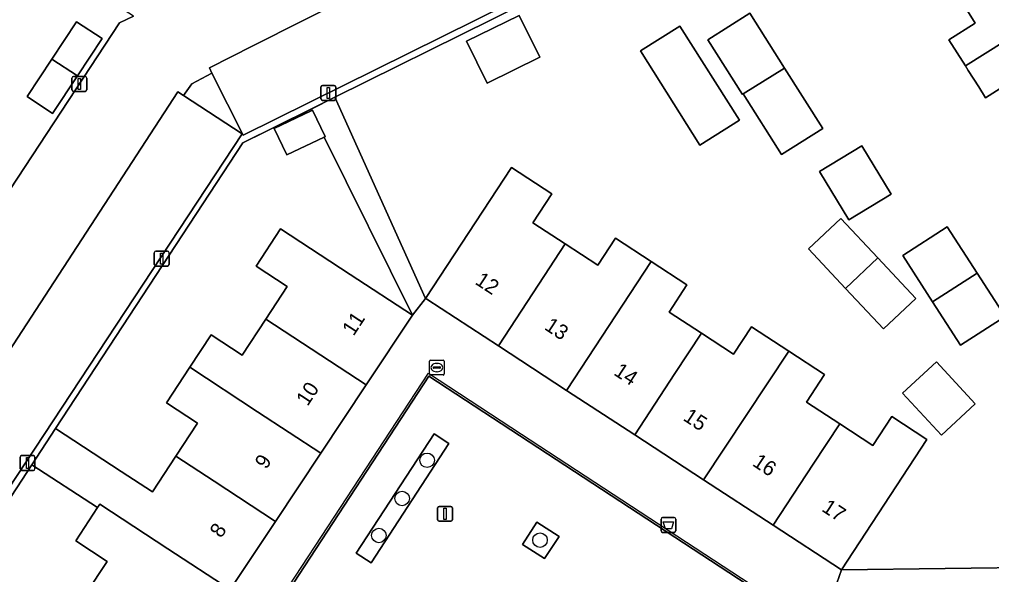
# Model space of a CAD drawing. Extents: x 159279 to 160377, y 384531 to 385888.
# Drawn here: x 160207.2 to 160272.5, y 384826.1 to 384863.4 of the extents above; entities that cross this region are included whole.
import ezdxf

# ---------------------------------------------------------------- set-up
doc = ezdxf.new("R2010")
doc.units = 0
for name, color, linetype in [('IMGEO_Afvalbak', 7, 'Continuous'), ('IMGEO_Boom', 7, 'Continuous'), ('IMGEO_Erf', 7, 'Continuous'), ('IMGEO_Groenvoorziening', 7, 'Continuous'), ('IMGEO_Lichtmast', 7, 'Continuous'), ('IMGEO_Lijnafwatering', 7, 'Continuous'), ('IMGEO_Muur', 7, 'Continuous'), ('IMGEO_Pand', 7, 'Continuous'), ('IMGEO_Pand_nummerreeks', 7, 'Continuous'), ('IMGEO_Parkeervlak_open', 7, 'Continuous'), ('IMGEO_Rijbaan_lokaal_open', 7, 'Continuous'), ('IMGEO_Rioolput', 7, 'Continuous'), ('IMGEO_Voetpad_open', 7, 'Continuous')]:
    doc.layers.add(name, color=color, linetype=linetype)

msp = doc.modelspace()

# ---------------------------------------------------------------- linework, layer by layer
at = {"layer": 'IMGEO_Afvalbak'}
for p, q in [((160250.388, 384829.924), (160251.178, 384829.924)), ((160251.178, 384829.924), (160250.388, 384829.924)), ((160250.288, 384829.024), (160250.288, 384829.824)), ((160250.288, 384829.824), (160250.288, 384829.024)), ((160251.278, 384829.824), (160251.278, 384829.024)), ((160251.278, 384829.024), (160251.278, 384829.824)), ((160251.178, 384828.924), (160250.388, 384828.924)), ((160250.388, 384828.924), (160251.178, 384828.924))]:
    msp.add_line(p, q, dxfattribs=at)
msp.add_lwpolyline([(160250.431, 384829.638), (160251.135, 384829.638), (160250.986, 384829.168), (160250.58, 384829.168), (160250.431, 384829.638)], dxfattribs=at)
for centre, start, end in [((160250.388, 384829.824), 90, 180), ((160250.388, 384829.824), 90, 180), ((160251.178, 384829.824), 0, 90), ((160251.178, 384829.824), 360, 90), ((160250.388, 384829.024), 180, 270), ((160250.388, 384829.024), 180, 270), ((160251.178, 384829.024), 270, 0), ((160251.178, 384829.024), 270, 0)]:
    msp.add_arc(centre, 0.1, start, end, dxfattribs=at)
at = {"layer": 'IMGEO_Boom'}
for centre in [(160234.569, 384833.775), (160232.887, 384831.206), (160231.325, 384828.718), (160242.155, 384828.404)]:
    msp.add_circle(centre, 0.489, dxfattribs=at)
at = {"layer": 'IMGEO_Erf'}
for points in [[(160186.381, 384838.583), (160194.3, 384833.366), (160213.895, 384863.18), (160214.84, 384863.645), (160206.484, 384869.028), (160203.547, 384864.555), (160200.61, 384860.083), (160198.275, 384861.616), (160195.612, 384857.562), (160192.949, 384853.507), (160195.283, 384851.974), (160192.349, 384847.499), (160189.559, 384843.245), (160186.628, 384838.775), (160186.538, 384838.834)], [(160258.385, 384854.331), (160255.815, 384858.405), (160255.764, 384858.373), (160253.442, 384862.054), (160256.261, 384863.832), (160258.582, 384860.15), (160261.151, 384856.074)], [(160209.351, 384860.744), (160211.01, 384863.26), (160212.723, 384862.13), (160211.064, 384859.614), (160209.405, 384857.098), (160207.692, 384858.228)], [(160238.606, 384859.136), (160237.222, 384861.956), (160240.749, 384863.687), (160242.133, 384860.868)], [(160255.554, 384856.644), (160252.899, 384854.97), (160248.907, 384861.299), (160251.563, 384862.974)], [(160225.163, 384845.463), (160223.072, 384846.833), (160224.718, 384849.346), (160229.408, 384846.275), (160233.591, 384843.536), (160227.647, 384855.504), (160225.142, 384854.302), (160224.288, 384856.081), (160226.769, 384857.272), (160226.721, 384857.37), (160222.191, 384855.122), (160209.604, 384835.907), (160214.017, 384833.03), (160216.121, 384831.652), (160217.689, 384834.048), (160219.14, 384836.264), (160217.049, 384837.633), (160218.617, 384840.027), (160220.053, 384842.22), (160222.144, 384840.851), (160223.725, 384843.266)], [(160262.902, 384849.947), (160260.945, 384853.198), (160263.789, 384854.91), (160265.746, 384851.66)], [(160265.23, 384842.603), (160262.676, 384845.331), (160260.195, 384847.982), (160262.379, 384850.027), (160264.86, 384847.376), (160267.414, 384844.648)], [(160270.417, 384841.512), (160268.536, 384844.439), (160266.537, 384847.549), (160269.527, 384849.471), (160271.531, 384846.354), (160273.408, 384843.435)], [(160271.41, 384837.566), (160269.126, 384835.464), (160266.519, 384838.295), (160268.803, 384840.397)], [(160210.046, 384822.375), (160211.654, 384824.831), (160213.057, 384826.974), (160210.954, 384828.351), (160212.423, 384830.595), (160208.014, 384833.469), (160203.527, 384826.631), (160207.969, 384823.735)]]:
    msp.add_lwpolyline(points, close=True, dxfattribs=at)
for points in [[(160249.562, 384868.708), (160228.372, 384858.19), (160234.47, 384844.655), (160240.241, 384853.463), (160242.953, 384851.686), (160241.679, 384849.743), (160243.854, 384848.317), (160246.031, 384846.89), (160247.229, 384848.718), (160249.631, 384847.144), (160252.033, 384845.57), (160250.835, 384843.742), (160253.003, 384842.321), (160255.169, 384840.901), (160256.379, 384842.747), (160258.882, 384841.106), (160261.281, 384839.534), (160260.072, 384837.688), (160262.295, 384836.231), (160264.52, 384834.773), (160265.801, 384836.728), (160268.162, 384835.181), (160262.41, 384826.405), (160276.347, 384826.596)], [(160273.89, 384859.277), (160272.1, 384858.149), (160271.637, 384858.883), (160270.938, 384859.992), (160270.749, 384860.292), (160269.638, 384862.054), (160271.395, 384863.16), (160270.373, 384864.856)]]:
    msp.add_lwpolyline(points, dxfattribs=at)
at = {"layer": 'IMGEO_Groenvoorziening'}
for points in [[(160203.527, 384826.631), (160208.014, 384833.469), (160209.604, 384835.907), (160222.191, 384855.122), (160226.721, 384857.37), (160228.372, 384858.19), (160249.562, 384868.708)], [(160248.945, 384868.895), (160222.217, 384855.64), (160220.109, 384859.811), (160218.756, 384859.094), (160218.197, 384858.292), (160222.129, 384855.729), (160204.568, 384829.069)]]:
    msp.add_lwpolyline(points, dxfattribs=at)
for points in [[(160230.8, 384826.881), (160236.036, 384834.911), (160235.046, 384835.55), (160229.793, 384827.531)], [(160242.462, 384827.17), (160243.432, 384828.646), (160241.947, 384829.617), (160240.981, 384828.113)]]:
    msp.add_lwpolyline(points, close=True, dxfattribs=at)
at = {"layer": 'IMGEO_Lichtmast'}
for p, q in [((160210.703, 384858.677), (160210.703, 384859.477)), ((160210.703, 384859.477), (160210.703, 384858.677)), ((160210.803, 384859.577), (160211.593, 384859.577)), ((160211.593, 384859.577), (160210.803, 384859.577)), ((160211.693, 384859.477), (160211.693, 384858.677)), ((160211.693, 384858.677), (160211.693, 384859.477)), ((160227.436, 384858.074), (160227.436, 384858.874)), ((160227.436, 384858.874), (160227.436, 384858.074)), ((160227.536, 384858.974), (160228.326, 384858.974)), ((160228.326, 384858.974), (160227.536, 384858.974)), ((160228.426, 384858.874), (160228.426, 384858.074)), ((160228.426, 384858.074), (160228.426, 384858.874)), ((160211.593, 384858.577), (160210.803, 384858.577)), ((160210.803, 384858.577), (160211.593, 384858.577)), ((160228.326, 384857.974), (160227.536, 384857.974)), ((160227.536, 384857.974), (160228.326, 384857.974)), ((160216.236, 384846.933), (160216.236, 384847.733)), ((160216.236, 384847.733), (160216.236, 384846.933)), ((160216.336, 384847.833), (160217.126, 384847.833)), ((160217.126, 384847.833), (160216.336, 384847.833)), ((160217.226, 384847.733), (160217.226, 384846.933)), ((160217.226, 384846.933), (160217.226, 384847.733)), ((160217.126, 384846.833), (160216.336, 384846.833)), ((160216.336, 384846.833), (160217.126, 384846.833)), ((160207.218, 384833.189), (160207.218, 384833.989)), ((160207.218, 384833.989), (160207.218, 384833.189)), ((160207.318, 384834.089), (160208.108, 384834.089)), ((160208.108, 384834.089), (160207.318, 384834.089)), ((160208.208, 384833.989), (160208.208, 384833.189)), ((160208.208, 384833.189), (160208.208, 384833.989)), ((160208.108, 384833.089), (160207.318, 384833.089)), ((160207.318, 384833.089), (160208.108, 384833.089)), ((160235.276, 384829.772), (160235.276, 384830.572)), ((160235.276, 384830.572), (160235.276, 384829.772)), ((160235.376, 384830.672), (160236.166, 384830.672)), ((160236.166, 384830.672), (160235.376, 384830.672)), ((160236.266, 384830.572), (160236.266, 384829.772)), ((160236.266, 384829.772), (160236.266, 384830.572)), ((160236.166, 384829.672), (160235.376, 384829.672)), ((160235.376, 384829.672), (160236.166, 384829.672))]:
    msp.add_line(p, q, dxfattribs=at)
for points in [[(160211.123, 384859.452), (160211.273, 384859.452), (160211.273, 384858.702), (160211.123, 384858.702), (160211.123, 384859.452)], [(160227.856, 384858.849), (160228.006, 384858.849), (160228.006, 384858.099), (160227.856, 384858.099), (160227.856, 384858.849)], [(160216.656, 384847.708), (160216.806, 384847.708), (160216.806, 384846.958), (160216.656, 384846.958), (160216.656, 384847.708)], [(160207.638, 384833.964), (160207.788, 384833.964), (160207.788, 384833.214), (160207.638, 384833.214), (160207.638, 384833.964)], [(160235.696, 384830.547), (160235.846, 384830.547), (160235.846, 384829.797), (160235.696, 384829.797), (160235.696, 384830.547)]]:
    msp.add_lwpolyline(points, dxfattribs=at)
for centre, start, end in [((160210.803, 384859.477), 90, 180), ((160210.803, 384859.477), 90, 180), ((160211.593, 384859.477), 0, 90), ((160211.593, 384859.477), 360, 90), ((160210.803, 384858.677), 180, 270), ((160210.803, 384858.677), 180, 270), ((160211.593, 384858.677), 270, 0), ((160211.593, 384858.677), 270, 0), ((160227.536, 384858.874), 90, 180), ((160227.536, 384858.874), 90, 180), ((160228.326, 384858.874), 0, 90), ((160228.326, 384858.874), 360, 90), ((160227.536, 384858.074), 180, 270), ((160227.536, 384858.074), 180, 270), ((160228.326, 384858.074), 270, 0), ((160228.326, 384858.074), 270, 0), ((160216.336, 384847.733), 90, 180), ((160216.336, 384847.733), 90, 180), ((160217.126, 384847.733), 0, 90), ((160217.126, 384847.733), 360, 90), ((160216.336, 384846.933), 180, 270), ((160216.336, 384846.933), 180, 270), ((160217.126, 384846.933), 270, 0), ((160217.126, 384846.933), 270, 0), ((160207.318, 384833.989), 90, 180), ((160207.318, 384833.989), 90, 180), ((160208.108, 384833.989), 0, 90), ((160208.108, 384833.989), 360, 90), ((160207.318, 384833.189), 180, 270), ((160207.318, 384833.189), 180, 270), ((160208.108, 384833.189), 270, 0), ((160208.108, 384833.189), 270, 0), ((160235.376, 384830.572), 90, 180), ((160235.376, 384830.572), 90, 180), ((160236.166, 384830.572), 0, 90), ((160236.166, 384830.572), 360, 90), ((160235.376, 384829.772), 180, 270), ((160235.376, 384829.772), 180, 270), ((160236.166, 384829.772), 270, 0), ((160236.166, 384829.772), 270, 0)]:
    msp.add_arc(centre, 0.1, start, end, dxfattribs=at)
at = {"layer": 'IMGEO_Lijnafwatering'}
for points in [[(160227.894, 384829.307), (160234.652, 384839.629), (160240.912, 384835.529)], [(160240.912, 384835.529), (160257.52, 384824.652)], [(160217.038, 384812.724), (160227.894, 384829.307)]]:
    msp.add_lwpolyline(points, dxfattribs=at)
at = {"layer": 'IMGEO_Muur'}
for points in [[(160249.227, 384869.235), (160249.562, 384868.708), (160222.191, 384855.122), (160209.604, 384835.907)], [(160203.527, 384826.631), (160208.014, 384833.469)]]:
    msp.add_lwpolyline(points, dxfattribs=at)
at = {"layer": 'IMGEO_Pand'}
for points in [[(160280.173, 384866.245), (160278.974, 384868.149), (160279.193, 384869.114), (160278.139, 384870.787), (160277.191, 384871.002), (160276.959, 384871.37), (160269.346, 384866.559), (160269.46, 384866.371), (160270.373, 384864.856), (160271.395, 384863.16), (160269.638, 384862.054), (160270.749, 384860.292)], [(160283.407, 384861.131), (160283.183, 384861.486), (160283.415, 384862.509), (160282.435, 384864.064), (160281.399, 384864.299), (160280.173, 384866.245), (160270.749, 384860.292), (160270.938, 384859.992), (160271.637, 384858.883), (160272.1, 384858.149), (160273.89, 384859.277), (160275.796, 384856.251)], [(160256.261, 384863.832), (160253.442, 384862.054), (160255.764, 384858.373), (160255.815, 384858.405), (160258.582, 384860.15)], [(160212.723, 384862.13), (160211.01, 384863.26), (160209.351, 384860.744), (160211.064, 384859.614)], [(160237.222, 384861.956), (160238.606, 384859.136), (160242.133, 384860.868), (160240.749, 384863.687)], [(160252.899, 384854.97), (160255.554, 384856.644), (160251.563, 384862.974), (160248.907, 384861.299)], [(160211.064, 384859.614), (160209.351, 384860.744), (160207.692, 384858.228), (160209.405, 384857.098)], [(160258.582, 384860.15), (160255.815, 384858.405), (160258.385, 384854.331), (160261.151, 384856.074)], [(160226.769, 384857.272), (160224.288, 384856.081), (160225.142, 384854.302), (160227.647, 384855.504), (160227.711, 384855.535), (160226.856, 384857.314)], [(160260.945, 384853.198), (160262.902, 384849.947), (160265.746, 384851.66), (160263.789, 384854.91)], [(160239.363, 384841.459), (160242.084, 384845.614), (160243.854, 384848.317), (160241.679, 384849.743), (160242.953, 384851.686), (160240.241, 384853.463), (160234.47, 384844.655), (160234.557, 384844.598)], [(160262.676, 384845.331), (160264.86, 384847.376), (160262.379, 384850.027), (160260.195, 384847.982)], [(160271.531, 384846.354), (160269.527, 384849.471), (160266.537, 384847.549), (160268.536, 384844.439)], [(160233.591, 384843.536), (160229.408, 384846.275), (160224.718, 384849.346), (160223.072, 384846.833), (160225.163, 384845.463), (160223.725, 384843.266), (160230.476, 384838.846)], [(160243.945, 384838.466), (160249.631, 384847.144), (160247.229, 384848.718), (160246.031, 384846.89), (160243.854, 384848.317), (160242.084, 384845.614), (160239.363, 384841.459)], [(160248.518, 384835.479), (160251.223, 384839.606), (160253.003, 384842.321), (160250.835, 384843.742), (160252.033, 384845.57), (160249.631, 384847.144), (160243.945, 384838.466)], [(160264.86, 384847.376), (160262.676, 384845.331), (160265.23, 384842.603), (160267.414, 384844.648)], [(160268.536, 384844.439), (160270.417, 384841.512), (160273.408, 384843.435), (160271.531, 384846.354)], [(160230.476, 384838.846), (160223.725, 384843.266), (160222.144, 384840.851), (160220.053, 384842.22), (160218.617, 384840.027), (160223.177, 384837.04), (160227.428, 384834.257)], [(160253.141, 384832.459), (160258.882, 384841.106), (160256.379, 384842.747), (160255.169, 384840.901), (160253.003, 384842.321), (160251.223, 384839.606), (160248.518, 384835.479)], [(160257.821, 384829.402), (160260.516, 384833.516), (160262.295, 384836.231), (160260.072, 384837.688), (160261.281, 384839.534), (160258.882, 384841.106), (160253.141, 384832.459)], [(160268.803, 384840.397), (160266.519, 384838.295), (160269.126, 384835.464), (160271.41, 384837.566)], [(160227.428, 384834.257), (160223.177, 384837.04), (160218.617, 384840.027), (160217.049, 384837.633), (160219.14, 384836.264), (160217.689, 384834.048), (160220.252, 384832.37), (160224.38, 384829.668)], [(160262.41, 384826.405), (160268.162, 384835.181), (160265.801, 384836.728), (160264.52, 384834.773), (160262.295, 384836.231), (160260.516, 384833.516), (160257.821, 384829.402)], [(160221.332, 384825.078), (160224.38, 384829.668), (160220.252, 384832.37), (160217.689, 384834.048), (160216.121, 384831.652), (160214.017, 384833.03), (160209.604, 384835.907), (160208.014, 384833.469), (160212.423, 384830.595), (160212.568, 384830.817), (160217.141, 384827.823)], [(160217.141, 384827.823), (160212.568, 384830.817), (160212.423, 384830.595), (160210.954, 384828.351), (160213.057, 384826.974), (160211.654, 384824.831), (160214.277, 384823.113), (160218.284, 384820.489), (160221.332, 384825.078)]]:
    msp.add_lwpolyline(points, close=True, dxfattribs=at)
at = {"layer": 'IMGEO_Parkeervlak_open'}
for points in [[(160248.945, 384868.895), (160246.088, 384873.372), (160222.867, 384861.636), (160219.936, 384860.154), (160220.109, 384859.811), (160222.217, 384855.64)], [(160222.129, 384855.729), (160218.197, 384858.292), (160217.812, 384858.543), (160205.189, 384839.155), (160200.325, 384831.923), (160200.674, 384831.688), (160204.568, 384829.069)]]:
    msp.add_lwpolyline(points, close=True, dxfattribs=at)
at = {"layer": 'IMGEO_Rijbaan_lokaal_open'}
for points in [[(160205.189, 384839.155), (160217.812, 384858.543), (160218.197, 384858.292), (160218.756, 384859.094), (160220.109, 384859.811), (160219.936, 384860.154), (160222.867, 384861.636), (160246.088, 384873.372)], [(160214.84, 384863.645), (160213.895, 384863.18), (160194.3, 384833.366)]]:
    msp.add_lwpolyline(points, dxfattribs=at)
at = {"layer": 'IMGEO_Rioolput'}
for p, q in [((160234.723, 384839.583), (160234.723, 384840.435)), ((160234.798, 384840.509), (160235.65, 384840.509)), ((160235.724, 384840.435), (160235.724, 384839.583)), ((160234.982, 384840.003), (160234.982, 384840.015)), ((160235.42, 384839.966), (160235.022, 384839.966)), ((160235.025, 384840.052), (160235.423, 384840.052)), ((160235.234, 384839.729), (160235.209, 384839.729)), ((160235.211, 384840.289), (160235.236, 384840.289)), ((160235.466, 384840.015), (160235.466, 384840.003)), ((160235.65, 384839.509), (160234.798, 384839.509))]:
    msp.add_line(p, q, dxfattribs=at)
for points in [[(160234.723, 384839.583), (160234.723, 384840.435)], [(160234.798, 384840.509), (160235.65, 384840.509)], [(160235.724, 384840.435), (160235.724, 384839.583)], [(160235.65, 384839.509), (160234.798, 384839.509)]]:
    msp.add_lwpolyline(points, dxfattribs=at)
for centre, radius, start, end in [((160234.8, 384840.433), 0.0765, 91.55205, 178.44795), ((160234.8, 384840.433), 0.0765, 91.55205, 178.44795), ((160235.648, 384840.433), 0.0765, 1.55205, 88.44795), ((160235.648, 384840.433), 0.0765, 1.55205, 88.44795), ((160235.022, 384840.012), 0.0403, 85.87752, 175.75265), ((160235.019, 384840.002), 0.0366, 178.93798, 274.71019), ((160235.423, 384840.009), 0.043, 264.86636, 352.45326), ((160235.427, 384840.014), 0.0386, 1.73085, 96.63898), ((160234.8, 384839.585), 0.0765, 181.55205, 268.44795), ((160234.8, 384839.585), 0.0765, 181.55205, 268.44795), ((160235.648, 384839.585), 0.0765, 271.55205, 358.44795), ((160235.648, 384839.585), 0.0765, 271.55205, 358.44795)]:
    msp.add_arc(centre, radius, start, end, dxfattribs=at)
for centre, major_axis, ratio, start_param, end_param in [((160235.21, 384840.009), (-0.387, 0.002), 0.722429, 4.712389, 7.853982), ((160235.235, 384840.009), (-0.39, 0.002), 0.717154, 1.570796, 4.712389)]:
    msp.add_ellipse(centre, major_axis=major_axis, ratio=ratio, start_param=start_param, end_param=end_param, dxfattribs=at)
at = {"layer": 'IMGEO_Voetpad_open'}
for points in [[(160228.372, 384858.19), (160226.721, 384857.37), (160226.769, 384857.272), (160226.856, 384857.314), (160227.711, 384855.535), (160227.647, 384855.504), (160233.591, 384843.536), (160234.47, 384844.655)], [(160239.847, 384797.998), (160257.312, 384824.609), (160234.695, 384839.421), (160217.246, 384812.767)], [(160217.246, 384812.767), (160234.695, 384839.421), (160257.312, 384824.609), (160239.847, 384797.998)], [(160274.78, 384837.177), (160273.585, 384836.078), (160276.23, 384833.289), (160279.207, 384830.148), (160282.496, 384826.68), (160276.347, 384826.596), (160262.41, 384826.405), (160261.942, 384825.057), (160282.902, 384825.728), (160273.572, 384811.373), (160275.038, 384810.42), (160275.234, 384810.737), (160284.867, 384826.331)], [(160230.8, 384826.881), (160229.793, 384827.531), (160235.046, 384835.55), (160236.036, 384834.911)], [(160242.462, 384827.17), (160240.981, 384828.113), (160241.947, 384829.617), (160243.432, 384828.646)]]:
    msp.add_lwpolyline(points, close=True, dxfattribs=at)
msp.add_lwpolyline([(160261.942, 384825.057), (160262.41, 384826.405), (160257.821, 384829.402), (160253.141, 384832.459), (160248.518, 384835.479), (160243.945, 384838.466), (160239.363, 384841.459), (160234.557, 384844.598), (160234.47, 384844.655), (160233.591, 384843.536), (160230.476, 384838.846), (160227.428, 384834.257), (160224.38, 384829.668), (160221.332, 384825.078)], dxfattribs=at)

# ---------------------------------------------------------------- texts
at = {"layer": 'IMGEO_Pand_nummerreeks'}
for s, rotation, p in [('12', 326.76161, (160237.727, 384845.668)), ('11', 56.78399, (160229.628, 384842.083)), ('13', 326.76161, (160242.389, 384842.614)), ('14', 326.76161, (160247.048, 384839.56)), ('10', 56.78399, (160226.537, 384837.363)), ('15', 326.76161, (160251.708, 384836.507)), ('9', 56.78399, (160223.757, 384833.118)), ('16', 326.76161, (160256.367, 384833.454)), ('17', 326.76161, (160261.026, 384830.4)), ('8', 56.78399, (160220.729, 384828.494))]:
    msp.add_text(s, height=1, rotation=rotation, dxfattribs=at).set_placement(p)

doc.saveas('drawing.dxf')
